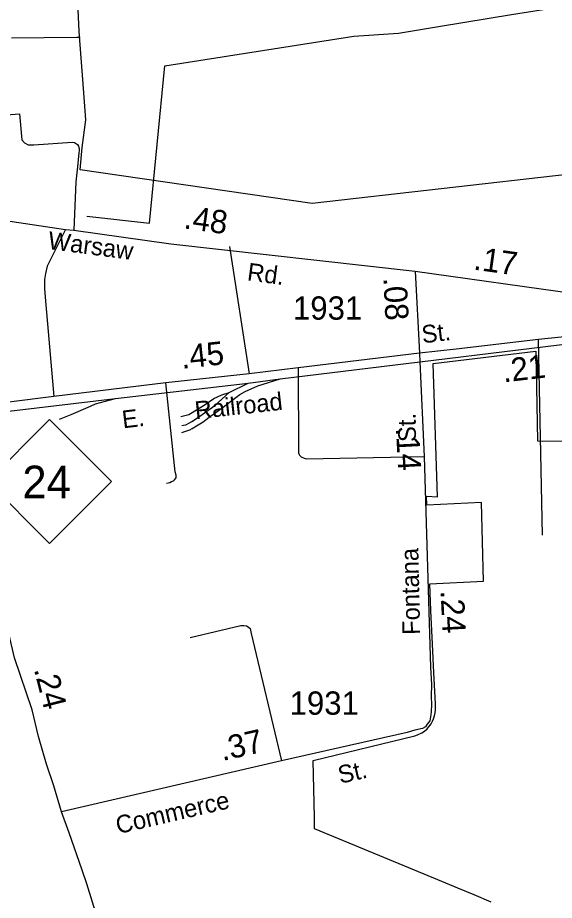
# Model space of a CAD drawing. Extents: x 2093524 to 2270757, y 289120 to 570408.
# Drawn here: x 2207262 to 2210144, y 451087 to 455825 of the extents above; entities that cross this region are included whole.
import ezdxf

# ---------------------------------------------------------------- set-up
doc = ezdxf.new("R2010")
doc.units = 0
for name, color, linetype in [('Exist Boundary Political City Limit New', 7, 'Continuous'), ('Exist Railroad Mainline', 7, 'Continuous'), ('Exist Railroad Siding', 7, 'Continuous'), ('Exist Road Non-System Type 51', 7, 'Continuous'), ('Exist Road Primary NC Attributed', 7, 'Continuous'), ('Exist Road Primary NC Mileage Hundredths English Label', 7, 'Continuous'), ('Exist Road Primary NC Shield CELL', 7, 'Continuous'), ('Exist Road Primary NC Shield Number Label', 7, 'Continuous'), ('Exist Road Primary US Mileage Hundredths English Label', 7, 'Continuous'), ('Exist Road Primary US UnDivided 4 Lane Attributed', 7, 'Continuous'), ('Exist Road Secondary Mileage Hundredths English Label', 7, 'Continuous'), ('Exist Road Secondary Type 51 Attributed', 7, 'Continuous'), ('Exist Road Secondary Type 51 Label', 7, 'Continuous'), ('Exist Road Secondary Type 51 Number Label', 7, 'Continuous'), ('Exist Utilities Telephone Line', 7, 'Continuous'), ('Map Preparation Boundary City Limit Buffer Line', 7, 'Continuous')]:
    doc.layers.add(name, color=color, linetype=linetype)

msp = doc.modelspace()

# ---------------------------------------------------------------- linework, layer by layer
at = {"layer": 'Exist Boundary Political City Limit New'}
for points in [[(2210229.5, 454984.6), (2208843.2, 454828.4), (2207598, 455008.8), (2207607.8, 455128), (2207627.8, 455277.2), (2207611.5, 455492.6), (2207594, 455725.6), (2207591.5, 455753.4), (2207584.2, 455904.7)], [(2209505.8, 452125.6), (2209505.8, 452142.8), (2209497.2, 452310.5), (2209489.5, 452462.9), (2209481, 452643.1), (2209474.8, 452786.2), (2209763.8, 452800), (2209752.5, 453223.5), (2209459.5, 453209.1), (2209458, 453256.2), (2209515.8, 453252.5), (2209493.8, 453968.9), (2210043.8, 454035.1), (2210053.8, 453553.5), (2210347, 453552.2)], [(2209805, 451078.2), (2209713.5, 451116.2), (2209625.8, 451152.6), (2209495.8, 451206.6), (2208855.5, 451471.7), (2208855, 451531.6), (2208848.5, 451838.9), (2209393.8, 451970.7), (2209409.2, 451975.3), (2209431.8, 451986.3), (2209446.5, 451995.5), (2209460.5, 452008.1), (2209470.2, 452018.7), (2209475.5, 452025.5), (2209482.2, 452035.7), (2209488.8, 452049), (2209494.2, 452061.7), (2209499.5, 452077.4), (2209503.2, 452093.5), (2209505.5, 452109.8), (2209505.8, 452125.6)]]:
    msp.add_lwpolyline(points, dxfattribs=at)
at = {"layer": 'Exist Railroad Mainline'}
for p, q in [((2207788, 453781), (2208499.1, 453863.5)), ((2208499.1, 453863.5), (2208670.8, 453887)), ((2206028, 453570.8), (2207788, 453781))]:
    msp.add_line(p, q, dxfattribs=at)
for points in [[(2209421.5, 453978.4), (2210478.5, 454107), (2210640.4, 454132.3), (2210746, 454148.9), (2210812.1, 454153.5), (2210876, 454153.8), (2210956, 454152.2), (2211034.1, 454151), (2211162.1, 454141.9), (2211320.2, 454123), (2213963.2, 453769.4)], [(2208670.8, 453887), (2209421.5, 453978.4)]]:
    msp.add_lwpolyline(points, dxfattribs=at)
at = {"layer": 'Exist Railroad Siding'}
msp.add_line((2208397.4, 453813.1), (2208499.1, 453863.5), dxfattribs=at)
for points in [[(2208142.9, 453599.4), (2208165, 453605.5), (2208186.8, 453613.6), (2208198.7, 453619.6), (2208222.6, 453633.9), (2208248.5, 453650.1), (2208258.5, 453656.1), (2208266.5, 453662.2), (2208296.5, 453686.5), (2208358, 453728.9), (2208411.7, 453771.1), (2208455.6, 453803.4), (2208483.5, 453819.6), (2208551, 453850), (2208670.8, 453887)], [(2208138.4, 453685.4), (2208180.2, 453695.7), (2208190.1, 453699.8), (2208267.9, 453748.1), (2208315.7, 453780.6), (2208357.5, 453800.8), (2208397.4, 453813.1)], [(2208142.6, 453635.5), (2208152.8, 453637.6), (2208164.7, 453639.6), (2208168.6, 453641.5), (2208180.6, 453649.5), (2208196.5, 453657.7), (2208222.4, 453673.9), (2208319.9, 453744.4), (2208397.4, 453813.1)], [(2207486.7, 453670.9), (2207548.5, 453695.3), (2207652.4, 453740.1), (2207680.2, 453752), (2207788, 453781)]]:
    msp.add_lwpolyline(points, dxfattribs=at)
at = {"layer": 'Exist Road Non-System Type 51'}
for p, q in [((2207102, 455297.6), (2207271.7, 455308.6)), ((2208399.9, 454596.6), (2208504.7, 453913.6)), ((2210079.8, 453047), (2210058.9, 454098.3))]:
    msp.add_line(p, q, dxfattribs=at)
for points in [[(2207229.1, 455717.9), (2207578.8, 455720.4), (2207598.1, 455720.5)], [(2207271.7, 455308.6), (2207284.7, 455168.7), (2207298.8, 455153), (2207318.6, 455143.1), (2207326.8, 455143.2), (2207348.8, 455143.4), (2207554.4, 455156.7), (2207566.5, 455154.8), (2207582.7, 455145), (2207588.7, 455135), (2207592.8, 455122.8), (2207592.8, 455111), (2207591, 455098.9), (2207582.9, 455023.8), (2207574.2, 454943.3), (2207562.6, 454684.3)], [(2207518, 454688.5), (2207421.1, 454491.9), (2207411.4, 454452.1), (2207405.5, 454420), (2207405.9, 454404), (2207405.9, 454372.1), (2207410.2, 454324.2), (2207456, 453792.6)], [(2208768.4, 453945.4), (2208769.5, 453489.8), (2208771.6, 453483.8), (2208775.5, 453477.8), (2208783.4, 453467.8), (2208799.7, 453460), (2208811.8, 453458.1), (2209445.4, 453470.4)], [(2208061, 453326.8), (2208078.8, 453331.1), (2208088.7, 453335.1), (2208098.6, 453339.2), (2208104.7, 453345.3), (2208112.7, 453355.3), (2208112.7, 453369.4), (2208108.5, 453387.2), (2208057.3, 453864.8)], [(2208188.4, 452498), (2208460, 452561.8), (2208476.1, 452562.2), (2208490.1, 452560.2), (2208499.9, 452556.1), (2208510.2, 452546.4), (2208516.2, 452520.3), (2208679, 451835.8)]]:
    msp.add_lwpolyline(points, dxfattribs=at)
at = {"layer": 'Exist Road Primary NC Attributed'}
for points in [[(2206886.2, 454780.3), (2207196.6, 454737.2), (2207518, 454688.5), (2207562.6, 454684.3), (2208084.4, 454611.9), (2209396.4, 454465.5)], [(2209396.4, 454465.5), (2210264.8, 454343.5), (2210335.6, 454334.1), (2210737.2, 454280.9)]]:
    msp.add_lwpolyline(points, dxfattribs=at)
at = {"layer": 'Exist Road Primary NC Shield CELL'}
msp.add_lwpolyline([(2207100, 453335.5), (2207433, 453668.5), (2207766, 453335.5), (2207433, 453002.5)], close=True, dxfattribs=at)
at = {"layer": 'Exist Road Primary US UnDivided 4 Lane Attributed'}
for points in [[(2207497.3, 451562), (2207456.1, 451701.5), (2207417.5, 451819.1), (2207374.5, 451966.9), (2207339.7, 452110.6), (2207245.3, 452389.6), (2207170.1, 452713.8)], [(2207958.3, 450223.7), (2207913.2, 450347.3), (2207864.5, 450488.6), (2207788.9, 450708.3), (2207701.3, 450955.4), (2207633.9, 451176.8), (2207608.2, 451250.3), (2207538, 451450.3), (2207497.3, 451562)]]:
    msp.add_lwpolyline(points, dxfattribs=at)
at = {"layer": 'Exist Road Secondary Type 51 Attributed'}
msp.add_line((2209396.4, 454465.5), (2209419.4, 454023.9), dxfattribs=at)
for points in [[(2210737.2, 454280.9), (2210711.4, 454236.5), (2210699.6, 454222.6), (2210681.9, 454204.6), (2210663.8, 454188.2), (2210645.9, 454174.2), (2210624, 454162.1), (2210594.3, 454153.9), (2210564, 454149.6), (2210058.9, 454098.3), (2209616.4, 454046.8), (2209419.4, 454023.9)], [(2209419.4, 454023.9), (2208768.4, 453945.4), (2208504.7, 453913.6), (2208057.3, 453864.8), (2207456, 453792.6), (2206984.4, 453733.4)], [(2209419.4, 454023.9), (2209421.6, 453978.1)], [(2209421.6, 453978.1), (2209445.4, 453470.4), (2209479.2, 452339.1), (2209483.6, 452245.2), (2209482, 452183.2), (2209484.4, 452137.2), (2209482.7, 452101.2), (2209480.7, 452083.2), (2209475.1, 452051.2), (2209461.3, 452033.1), (2209451.2, 452018.8), (2209435.2, 452009), (2209395.4, 452000.6), (2209353.5, 451988.3), (2208679, 451835.8), (2207497.3, 451562)]]:
    msp.add_lwpolyline(points, dxfattribs=at)
at = {"layer": 'Exist Utilities Telephone Line'}
msp.add_lwpolyline([(2207633.4, 454759.2), (2207969.5, 454721.7), (2208051.6, 455565.9), (2209066.2, 455725.9), (2209307.8, 455742.2), (2209531.6, 455779.7), (2209913, 455842.3), (2210198.6, 455886.4)], dxfattribs=at)
at = {"layer": 'Map Preparation Boundary City Limit Buffer Line'}
for points in [[(2210229.5, 454984.6), (2208843.2, 454828.4), (2207598, 455008.8), (2207607.8, 455128), (2207627.8, 455277.2), (2207611.5, 455492.6), (2207594, 455725.6), (2207591.5, 455753.4), (2207584.2, 455904.7)], [(2209505.8, 452125.6), (2209505.8, 452142.8), (2209497.2, 452310.5), (2209489.5, 452462.9), (2209481, 452643.1), (2209474.8, 452786.2), (2209763.8, 452800), (2209752.5, 453223.5), (2209459.5, 453209.1), (2209458, 453256.2), (2209515.8, 453252.5), (2209493.8, 453968.9), (2210043.8, 454035.1), (2210053.8, 453553.5), (2210347, 453552.2)], [(2209805, 451078.2), (2209713.5, 451116.2), (2209625.8, 451152.6), (2209495.8, 451206.6), (2208855.5, 451471.7), (2208855, 451531.6), (2208848.5, 451838.9), (2209393.8, 451970.7), (2209409.2, 451975.3), (2209431.8, 451986.3), (2209446.5, 451995.5), (2209460.5, 452008.1), (2209470.2, 452018.7), (2209475.5, 452025.5), (2209482.2, 452035.7), (2209488.8, 452049), (2209494.2, 452061.7), (2209499.5, 452077.4), (2209503.2, 452093.5), (2209505.5, 452109.8), (2209505.8, 452125.6)]]:
    msp.add_lwpolyline(points, dxfattribs=at)

# ---------------------------------------------------------------- texts
at = {"layer": 'Exist Road Primary NC Mileage Hundredths English Label'}
for s, p in [('.48', (2208149.9, 454694.5)), ('.17', (2209705.9, 454473.6))]:
    msp.add_text(s, height=125, rotation=352.0766, dxfattribs=at).set_placement(p)
at = {"layer": 'Exist Road Primary NC Shield Number Label'}
msp.add_text('24', height=175, dxfattribs=at).set_placement((2207287.1, 453245.8))
at = {"layer": 'Exist Road Primary US Mileage Hundredths English Label'}
msp.add_text('.24', height=125, rotation=284.435, dxfattribs=at).set_placement((2207348.3, 452327.8))
at = {"layer": 'Exist Road Secondary Mileage Hundredths English Label'}
for s, rotation, p in [('.08', 272.9799, (2209225.4, 454428.9)), ('.45', 6.2225, (2208144.1, 453940.2)), ('.21', 6.6417, (2209871.6, 453867.2)), ('.14', 272.9799, (2209293, 453622.4)), ('.24', 272.9799, (2209532.3, 452749.6)), ('.37', 12.739, (2208361.6, 451835.1))]:
    msp.add_text(s, height=125, rotation=rotation, dxfattribs=at).set_placement(p)
at = {"layer": 'Exist Road Secondary Type 51 Label'}
for s, rotation, p in [('Warsaw', 352.5037, (2207420.7, 454584.4)), ('Rd.', 352.5037, (2208490.9, 454415.8)), ('St.', 6.8748, (2209437.1, 454077.1)), ('Railroad', 6.2225, (2208218.2, 453669.8)), ('E.', 6.8528, (2207828, 453620.5)), ('St.', 91.0278, (2209401.3, 453548.6)), ('Fontana', 91.2216, (2209423.3, 452513.5)), ('St.', 12.739, (2208994, 451712.8)), ('Commerce', 13.0485, (2207801, 451442.7))]:
    msp.add_text(s, height=95, rotation=rotation, dxfattribs=at).set_placement(p)
at = {"layer": 'Exist Road Secondary Type 51 Number Label'}
for p in [(2208740.3, 454204.2), (2208722.2, 452083.8)]:
    msp.add_text('1931', height=125, dxfattribs=at).set_placement(p)

doc.saveas('drawing.dxf')
